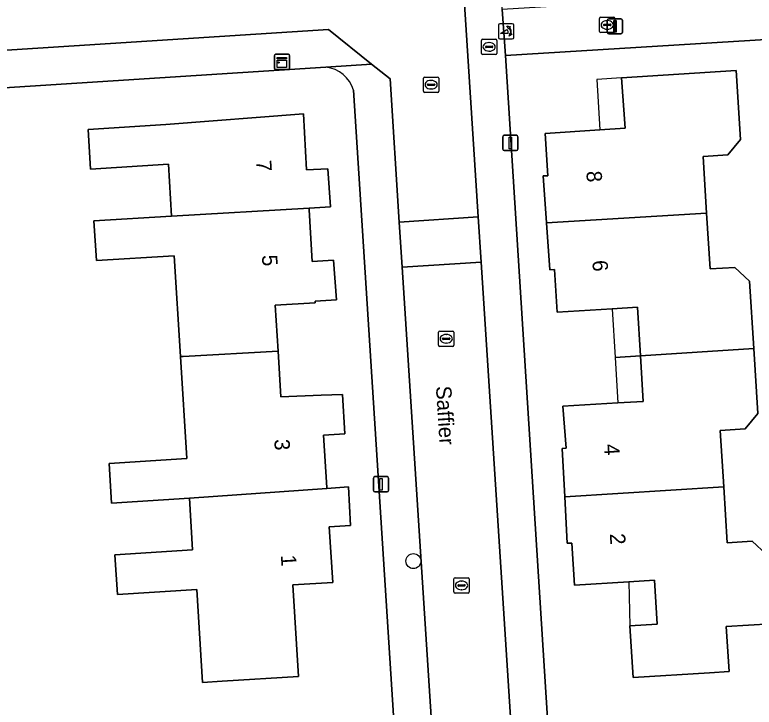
# Model space of a CAD drawing. Extents: x 159626 to 160723, y 388173 to 389416.
# Drawn here: x 160413.39 to 160461.73, y 388374.02 to 388419.29 of the extents above; entities that cross this region are included whole.
import ezdxf

# ---------------------------------------------------------------- set-up
doc = ezdxf.new("R2010")
doc.units = 0
for name, color, linetype in [('IMGEO_Boom', 7, 'Continuous'), ('IMGEO_Brandkraan', 7, 'Continuous'), ('IMGEO_Erf', 7, 'Continuous'), ('IMGEO_Kast', 7, 'Continuous'), ('IMGEO_Kolk', 7, 'Continuous'), ('IMGEO_Lichtmast', 7, 'Continuous'), ('IMGEO_Openbare_ruimte_label', 7, 'Continuous'), ('IMGEO_Pand', 7, 'Continuous'), ('IMGEO_Pand_nummerreeks', 7, 'Continuous'), ('IMGEO_Pand_overbouw', 7, 'Continuous'), ('IMGEO_Poller', 7, 'Continuous'), ('IMGEO_Rijbaan_lokaal_open', 7, 'Continuous'), ('IMGEO_Voetpad_open', 7, 'Continuous')]:
    doc.layers.add(name, color=color, linetype=linetype)

msp = doc.modelspace()

# ---------------------------------------------------------------- linework, layer by layer
at = {"layer": 'IMGEO_Boom'}
msp.add_circle((160439.449, 388383.574), 0.489, dxfattribs=at)
at = {"layer": 'IMGEO_Brandkraan'}
for p, q in [((160443.974, 388417.694), (160444.826, 388417.694)), ((160443.899, 388416.768), (160443.899, 388417.62)), ((160444.158, 388417.188), (160444.158, 388417.2)), ((160444.201, 388417.237), (160444.599, 388417.237)), ((160444.387, 388417.474), (160444.412, 388417.474)), ((160444.642, 388417.2), (160444.642, 388417.188)), ((160444.9, 388417.62), (160444.9, 388416.768)), ((160444.596, 388417.151), (160444.198, 388417.151)), ((160444.41, 388416.914), (160444.385, 388416.914)), ((160444.826, 388416.694), (160443.974, 388416.694))]:
    msp.add_line(p, q, dxfattribs=at)
for points in [[(160443.974, 388417.694), (160444.826, 388417.694)], [(160443.899, 388416.768), (160443.899, 388417.62)], [(160444.9, 388417.62), (160444.9, 388416.768)], [(160444.826, 388416.694), (160443.974, 388416.694)]]:
    msp.add_lwpolyline(points, dxfattribs=at)
for centre, radius, start, end in [((160443.976, 388417.618), 0.0765, 91.552, 178.448), ((160443.976, 388417.618), 0.0765, 91.552, 178.448), ((160444.824, 388417.618), 0.0765, 1.552, 88.448), ((160444.824, 388417.618), 0.0765, 1.552, 88.448), ((160444.198, 388417.197), 0.0403, 85.8775, 175.7526), ((160444.603, 388417.199), 0.0386, 1.7309, 96.639), ((160443.976, 388416.77), 0.0765, 181.552, 268.448), ((160443.976, 388416.77), 0.0765, 181.552, 268.448), ((160444.195, 388417.187), 0.0366, 178.938, 274.7102), ((160444.599, 388417.194), 0.043, 264.8664, 352.4533), ((160444.824, 388416.77), 0.0765, 271.552, 358.448), ((160444.824, 388416.77), 0.0765, 271.552, 358.448)]:
    msp.add_arc(centre, radius, start, end, dxfattribs=at)
for centre, major_axis, ratio, start_param, end_param in [((160444.386, 388417.194), (-0.387, 0.002), 0.722429, 4.712389, 7.853982), ((160444.411, 388417.194), (-0.39, 0.002), 0.717154, 1.570796, 4.712389)]:
    msp.add_ellipse(centre, major_axis=major_axis, ratio=ratio, start_param=start_param, end_param=end_param, dxfattribs=at)
at = {"layer": 'IMGEO_Erf'}
for points in [[(160505.042, 388420.291), (160500, 388419.981), (160493.644, 388419.591), (160475.279, 388418.463), (160445.47, 388416.632), (160449.463, 388353.672)], [(160433.731, 388415.864), (160408.955, 388414.272), (160409.291, 388409.036), (160412.268, 388409.298), (160412.813, 388403.049), (160409.838, 388402.789), (160411.78, 388380.613), (160347.114, 388376.412)], [(160462.822, 388379.481), (160459.902, 388379.298), (160460.086, 388376.358), (160458.797, 388376.278), (160453.806, 388375.966), (160453.596, 388379.346), (160455.38, 388379.458), (160455.202, 388382.32), (160453.542, 388382.216), (160449.978, 388381.993), (160449.806, 388384.755), (160449.508, 388384.737), (160449.344, 388387.774), (160449.174, 388390.94), (160449.441, 388390.948), (160449.219, 388393.695), (160452.813, 388393.912), (160454.468, 388394.012), (160454.287, 388396.985), (160454.093, 388400.173), (160452.438, 388400.072), (160448.844, 388399.854), (160448.674, 388402.628), (160448.373, 388402.61), (160448.148, 388405.687), (160447.923, 388408.755), (160448.237, 388408.773), (160448.059, 388411.535), (160451.626, 388411.769), (160453.296, 388411.878), (160453.054, 388415.159), (160460.556, 388415.639), (160460.84, 388411.127), (160460.004, 388410.133), (160458.387, 388410.031), (160458.619, 388406.323), (160458.847, 388402.675), (160460.464, 388402.777), (160461.421, 388401.869), (160461.695, 388397.484), (160461.961, 388393.216), (160461.126, 388392.212), (160459.509, 388392.11), (160459.74, 388388.42), (160459.968, 388384.775), (160461.605, 388384.878), (160462.54, 388384.003)], [(160439.45, 388353.031), (160435.53, 388414.356)]]:
    msp.add_lwpolyline(points, dxfattribs=at)
msp.add_lwpolyline([(160419.561, 388389.964), (160424.643, 388390.282), (160424.225, 388396.941), (160423.81, 388403.543), (160418.729, 388403.224), (160418.565, 388405.815), (160423.646, 388406.132), (160423.433, 388409.519), (160418.351, 388409.201), (160418.187, 388411.791), (160423.269, 388412.109), (160432.264, 388412.809), (160432.463, 388409.153), (160433.865, 388409.228), (160434.026, 388406.729), (160432.632, 388406.649), (160432.638, 388406.546), (160432.834, 388403.162), (160434.228, 388403.243), (160434.425, 388400.657), (160433.028, 388400.568), (160433.034, 388400.468), (160430.41, 388400.3), (160430.601, 388397.308), (160430.792, 388394.315), (160433.418, 388394.431), (160434.817, 388394.47), (160434.978, 388391.89), (160433.574, 388391.802), (160433.79, 388388.392), (160433.794, 388388.323), (160435.199, 388388.422), (160435.348, 388385.907), (160433.953, 388385.819), (160434.181, 388382.182), (160431.569, 388382.017), (160431.944, 388376.039), (160426.954, 388375.726), (160425.666, 388375.645), (160425.284, 388381.723), (160420.102, 388381.396), (160419.939, 388383.987), (160425.02, 388384.306), (160424.806, 388387.693), (160419.725, 388387.373)], close=True, dxfattribs=at)
msp.add_arc((160433.531, 388413.798), 2.075, 15.5851, 84.4725, dxfattribs=at)
at = {"layer": 'IMGEO_Kast'}
for p, q in [((160430.436, 388416.708), (160431.277, 388416.708)), ((160431.277, 388416.708), (160430.436, 388416.708)), ((160430.361, 388415.783), (160430.361, 388416.624)), ((160430.361, 388416.624), (160430.361, 388415.783)), ((160431.361, 388416.633), (160431.361, 388415.792)), ((160431.361, 388415.792), (160431.361, 388416.633)), ((160431.286, 388415.708), (160430.445, 388415.708)), ((160430.445, 388415.708), (160431.286, 388415.708))]:
    msp.add_line(p, q, dxfattribs=at)
for points in [[(160430.556, 388416.498), (160431.156, 388416.498), (160431.156, 388416.413), (160430.556, 388416.413), (160430.556, 388416.498)], [(160430.556, 388416.323), (160431.156, 388416.323), (160431.156, 388415.834), (160430.556, 388415.834), (160430.556, 388416.323)]]:
    msp.add_lwpolyline(points, dxfattribs=at)
msp.add_circle((160430.64, 388416.172), 0.0377, dxfattribs=at)
for centre, start, end in [((160430.439, 388416.63), 92.4484, 184.2845), ((160430.439, 388416.63), 92.4484, 184.2845), ((160431.283, 388416.63), 2.4484, 94.2845), ((160431.283, 388416.63), 2.4484, 94.2845), ((160430.439, 388415.786), 182.4484, 274.2845), ((160430.439, 388415.786), 182.4484, 274.2845), ((160431.283, 388415.786), 272.4484, 4.2845), ((160431.283, 388415.786), 272.4484, 4.2845)]:
    msp.add_arc(centre, 0.0779, start, end, dxfattribs=at)
at = {"layer": 'IMGEO_Kolk'}
for p, q in [((160451.696, 388419.127), (160452.548, 388419.127)), ((160451.621, 388418.201), (160451.621, 388419.053)), ((160451.923, 388418.67), (160452.321, 388418.67)), ((160452.109, 388418.907), (160452.134, 388418.907)), ((160452.622, 388419.053), (160452.622, 388418.201)), ((160451.88, 388418.621), (160451.88, 388418.633)), ((160452.318, 388418.584), (160451.92, 388418.584)), ((160452.132, 388418.347), (160452.107, 388418.347)), ((160452.364, 388418.633), (160452.364, 388418.621)), ((160452.548, 388418.127), (160451.696, 388418.127)), ((160440.109, 388414.295), (160440.109, 388415.147)), ((160440.184, 388415.221), (160441.036, 388415.221)), ((160440.597, 388415.001), (160440.622, 388415.001)), ((160441.11, 388415.147), (160441.11, 388414.295)), ((160440.368, 388414.715), (160440.368, 388414.727)), ((160440.806, 388414.678), (160440.408, 388414.678)), ((160440.411, 388414.764), (160440.809, 388414.764)), ((160440.62, 388414.441), (160440.595, 388414.441)), ((160440.852, 388414.727), (160440.852, 388414.715)), ((160441.036, 388414.221), (160440.184, 388414.221)), ((160441.095, 388397.685), (160441.095, 388398.537)), ((160441.17, 388398.611), (160442.022, 388398.611)), ((160441.583, 388398.391), (160441.608, 388398.391)), ((160442.096, 388398.537), (160442.096, 388397.685)), ((160441.354, 388398.105), (160441.354, 388398.117)), ((160441.792, 388398.068), (160441.394, 388398.068)), ((160441.397, 388398.154), (160441.795, 388398.154)), ((160441.838, 388398.117), (160441.838, 388398.105)), ((160442.022, 388397.611), (160441.17, 388397.611)), ((160441.606, 388397.831), (160441.581, 388397.831)), ((160442.096, 388381.558), (160442.096, 388382.41)), ((160442.171, 388382.484), (160443.023, 388382.484)), ((160443.097, 388382.41), (160443.097, 388381.558)), ((160442.355, 388381.978), (160442.355, 388381.99)), ((160442.793, 388381.941), (160442.395, 388381.941)), ((160442.398, 388382.027), (160442.796, 388382.027)), ((160442.584, 388382.264), (160442.609, 388382.264)), ((160442.839, 388381.99), (160442.839, 388381.978)), ((160443.023, 388381.484), (160442.171, 388381.484)), ((160442.607, 388381.704), (160442.582, 388381.704))]:
    msp.add_line(p, q, dxfattribs=at)
for points in [[(160451.696, 388419.127), (160452.548, 388419.127)], [(160451.621, 388418.201), (160451.621, 388419.053)], [(160452.622, 388419.053), (160452.622, 388418.201)], [(160452.548, 388418.127), (160451.696, 388418.127)], [(160440.109, 388414.295), (160440.109, 388415.147)], [(160440.184, 388415.221), (160441.036, 388415.221)], [(160441.11, 388415.147), (160441.11, 388414.295)], [(160441.036, 388414.221), (160440.184, 388414.221)], [(160441.095, 388397.685), (160441.095, 388398.537)], [(160441.17, 388398.611), (160442.022, 388398.611)], [(160442.096, 388398.537), (160442.096, 388397.685)], [(160442.022, 388397.611), (160441.17, 388397.611)], [(160442.096, 388381.558), (160442.096, 388382.41)], [(160442.171, 388382.484), (160443.023, 388382.484)], [(160443.097, 388382.41), (160443.097, 388381.558)], [(160443.023, 388381.484), (160442.171, 388381.484)]]:
    msp.add_lwpolyline(points, dxfattribs=at)
for centre, radius, start, end in [((160451.698, 388419.051), 0.0765, 91.552, 178.448), ((160451.698, 388419.051), 0.0765, 91.552, 178.448), ((160452.546, 388419.051), 0.0765, 1.552, 88.448), ((160452.546, 388419.051), 0.0765, 1.552, 88.448), ((160451.92, 388418.63), 0.0403, 85.8775, 175.7526), ((160452.325, 388418.632), 0.0386, 1.7309, 96.639), ((160451.698, 388418.203), 0.0765, 181.552, 268.448), ((160451.698, 388418.203), 0.0765, 181.552, 268.448), ((160451.917, 388418.62), 0.0366, 178.938, 274.7102), ((160452.321, 388418.627), 0.043, 264.8664, 352.4533), ((160452.546, 388418.203), 0.0765, 271.552, 358.448), ((160452.546, 388418.203), 0.0765, 271.552, 358.448), ((160440.186, 388415.145), 0.0765, 91.552, 178.448), ((160440.186, 388415.145), 0.0765, 91.552, 178.448), ((160441.034, 388415.145), 0.0765, 1.552, 88.448), ((160441.034, 388415.145), 0.0765, 1.552, 88.448), ((160440.186, 388414.297), 0.0765, 181.552, 268.448), ((160440.186, 388414.297), 0.0765, 181.552, 268.448), ((160440.408, 388414.724), 0.0403, 85.8775, 175.7526), ((160440.405, 388414.714), 0.0366, 178.938, 274.7102), ((160440.809, 388414.721), 0.043, 264.8664, 352.4533), ((160440.813, 388414.726), 0.0386, 1.7309, 96.639), ((160441.034, 388414.297), 0.0765, 271.552, 358.448), ((160441.034, 388414.297), 0.0765, 271.552, 358.448), ((160441.172, 388398.535), 0.0765, 91.552, 178.448), ((160441.172, 388398.535), 0.0765, 91.552, 178.448), ((160442.02, 388398.535), 0.0765, 1.552, 88.448), ((160442.02, 388398.535), 0.0765, 1.552, 88.448), ((160441.394, 388398.114), 0.0403, 85.8775, 175.7526), ((160441.391, 388398.104), 0.0366, 178.938, 274.7102), ((160441.795, 388398.111), 0.043, 264.8664, 352.4533), ((160441.799, 388398.116), 0.0386, 1.7309, 96.639), ((160441.172, 388397.687), 0.0765, 181.552, 268.448), ((160441.172, 388397.687), 0.0765, 181.552, 268.448), ((160442.02, 388397.687), 0.0765, 271.552, 358.448), ((160442.02, 388397.687), 0.0765, 271.552, 358.448), ((160442.173, 388382.408), 0.0765, 91.552, 178.448), ((160442.173, 388382.408), 0.0765, 91.552, 178.448), ((160443.021, 388382.408), 0.0765, 1.552, 88.448), ((160443.021, 388382.408), 0.0765, 1.552, 88.448), ((160442.395, 388381.987), 0.0403, 85.8775, 175.7526), ((160442.392, 388381.977), 0.0366, 178.938, 274.7102), ((160442.796, 388381.984), 0.043, 264.8664, 352.4533), ((160442.8, 388381.989), 0.0386, 1.7309, 96.639), ((160442.173, 388381.56), 0.0765, 181.552, 268.448), ((160442.173, 388381.56), 0.0765, 181.552, 268.448), ((160443.021, 388381.56), 0.0765, 271.552, 358.448), ((160443.021, 388381.56), 0.0765, 271.552, 358.448)]:
    msp.add_arc(centre, radius, start, end, dxfattribs=at)
for centre, major_axis, ratio, start_param, end_param in [((160452.108, 388418.627), (-0.387, 0.002), 0.722429, 4.712389, 7.853982), ((160452.133, 388418.627), (-0.39, 0.002), 0.717154, 1.570796, 4.712389), ((160440.596, 388414.721), (-0.387, 0.002), 0.722429, 4.712389, 7.853982), ((160440.621, 388414.721), (-0.39, 0.002), 0.717154, 1.570796, 4.712389), ((160441.582, 388398.111), (-0.387, 0.002), 0.722429, 4.712389, 7.853982), ((160441.607, 388398.111), (-0.39, 0.002), 0.717154, 1.570796, 4.712389), ((160442.583, 388381.984), (-0.387, 0.002), 0.722429, 4.712389, 7.853982), ((160442.608, 388381.984), (-0.39, 0.002), 0.717154, 1.570796, 4.712389)]:
    msp.add_ellipse(centre, major_axis=major_axis, ratio=ratio, start_param=start_param, end_param=end_param, dxfattribs=at)
at = {"layer": 'IMGEO_Lichtmast'}
for p, q in [((160452.124, 388418.136), (160452.124, 388418.936)), ((160452.124, 388418.936), (160452.124, 388418.136)), ((160452.224, 388419.036), (160453.014, 388419.036)), ((160453.014, 388419.036), (160452.224, 388419.036)), ((160453.114, 388418.936), (160453.114, 388418.136)), ((160453.114, 388418.136), (160453.114, 388418.936)), ((160453.014, 388418.036), (160452.224, 388418.036)), ((160452.224, 388418.036), (160453.014, 388418.036)), ((160445.39, 388411.412), (160446.18, 388411.412)), ((160446.18, 388411.412), (160445.39, 388411.412)), ((160445.29, 388410.512), (160445.29, 388411.312)), ((160445.29, 388411.312), (160445.29, 388410.512)), ((160446.28, 388411.312), (160446.28, 388410.512)), ((160446.28, 388410.512), (160446.28, 388411.312)), ((160446.18, 388410.412), (160445.39, 388410.412)), ((160445.39, 388410.412), (160446.18, 388410.412)), ((160436.839, 388388.196), (160436.839, 388388.996)), ((160436.839, 388388.996), (160436.839, 388388.196)), ((160436.939, 388389.096), (160437.729, 388389.096)), ((160437.729, 388389.096), (160436.939, 388389.096)), ((160437.829, 388388.996), (160437.829, 388388.196)), ((160437.829, 388388.196), (160437.829, 388388.996)), ((160437.729, 388388.096), (160436.939, 388388.096)), ((160436.939, 388388.096), (160437.729, 388388.096))]:
    msp.add_line(p, q, dxfattribs=at)
for points in [[(160452.544, 388418.911), (160452.694, 388418.911), (160452.694, 388418.161), (160452.544, 388418.161), (160452.544, 388418.911)], [(160445.71, 388411.287), (160445.86, 388411.287), (160445.86, 388410.537), (160445.71, 388410.537), (160445.71, 388411.287)], [(160437.259, 388388.971), (160437.409, 388388.971), (160437.409, 388388.221), (160437.259, 388388.221), (160437.259, 388388.971)]]:
    msp.add_lwpolyline(points, dxfattribs=at)
for centre, start, end in [((160452.224, 388418.936), 90, 180), ((160452.224, 388418.936), 90, 180), ((160453.014, 388418.936), 0, 90), ((160453.014, 388418.936), 360, 90), ((160452.224, 388418.136), 180, 270), ((160452.224, 388418.136), 180, 270), ((160453.014, 388418.136), 270, 0), ((160453.014, 388418.136), 270, 0), ((160445.39, 388411.312), 90, 180), ((160445.39, 388411.312), 90, 180), ((160446.18, 388411.312), 0, 90), ((160446.18, 388411.312), 360, 90), ((160445.39, 388410.512), 180, 270), ((160445.39, 388410.512), 180, 270), ((160446.18, 388410.512), 270, 0), ((160446.18, 388410.512), 270, 0), ((160436.939, 388388.996), 90, 180), ((160436.939, 388388.996), 90, 180), ((160437.729, 388388.996), 0, 90), ((160437.729, 388388.996), 360, 90), ((160436.939, 388388.196), 180, 270), ((160436.939, 388388.196), 180, 270), ((160437.729, 388388.196), 270, 0), ((160437.729, 388388.196), 270, 0)]:
    msp.add_arc(centre, 0.1, start, end, dxfattribs=at)
at = {"layer": 'IMGEO_Pand'}
for points in [[(160448.148, 388405.687), (160458.619, 388406.323), (160458.387, 388410.031), (160460.004, 388410.133), (160460.84, 388411.127), (160460.556, 388415.639), (160453.054, 388415.159), (160453.296, 388411.878), (160451.626, 388411.769), (160448.059, 388411.535), (160448.237, 388408.773), (160447.923, 388408.755)], [(160432.264, 388412.809), (160423.269, 388412.109), (160418.187, 388411.791), (160418.351, 388409.201), (160423.433, 388409.519), (160423.646, 388406.132), (160432.632, 388406.649), (160434.026, 388406.729), (160433.865, 388409.228), (160432.463, 388409.153)], [(160434.228, 388403.243), (160432.834, 388403.162), (160432.638, 388406.546), (160432.632, 388406.649), (160423.646, 388406.132), (160418.565, 388405.815), (160418.729, 388403.224), (160423.81, 388403.543), (160424.225, 388396.941), (160424.403, 388396.951), (160430.601, 388397.308), (160430.41, 388400.3), (160433.034, 388400.468), (160433.028, 388400.568), (160434.425, 388400.657)], [(160454.287, 388396.985), (160461.695, 388397.484), (160461.421, 388401.869), (160460.464, 388402.777), (160458.847, 388402.675), (160458.619, 388406.323), (160448.148, 388405.687), (160448.373, 388402.61), (160448.674, 388402.628), (160448.844, 388399.854), (160452.438, 388400.072), (160454.093, 388400.173)], [(160454.287, 388396.985), (160454.468, 388394.012), (160452.813, 388393.912), (160449.219, 388393.695), (160449.441, 388390.948), (160449.174, 388390.94), (160449.344, 388387.774), (160459.74, 388388.42), (160459.509, 388392.11), (160461.126, 388392.212), (160461.961, 388393.216), (160461.695, 388397.484)], [(160434.817, 388394.47), (160433.418, 388394.431), (160430.792, 388394.315), (160430.601, 388397.308), (160424.403, 388396.951), (160424.225, 388396.941), (160424.643, 388390.282), (160419.561, 388389.964), (160419.725, 388387.373), (160424.806, 388387.693), (160433.794, 388388.323), (160433.79, 388388.392), (160433.574, 388391.802), (160434.978, 388391.89)], [(160433.953, 388385.819), (160435.348, 388385.907), (160435.199, 388388.422), (160433.794, 388388.323), (160424.806, 388387.693), (160425.02, 388384.306), (160419.939, 388383.987), (160420.102, 388381.396), (160425.284, 388381.723), (160425.666, 388375.645), (160426.954, 388375.726), (160431.944, 388376.039), (160431.569, 388382.017), (160434.181, 388382.182)], [(160462.54, 388384.003), (160461.605, 388384.878), (160459.968, 388384.775), (160459.74, 388388.42), (160449.344, 388387.774), (160449.508, 388384.737), (160449.806, 388384.755), (160449.978, 388381.993), (160453.542, 388382.216), (160455.202, 388382.32), (160455.38, 388379.458), (160453.596, 388379.346), (160453.806, 388375.966), (160458.797, 388376.278), (160460.086, 388376.358), (160459.902, 388379.298), (160462.822, 388379.481), (160462.813, 388379.633), (160462.718, 388381.153)]]:
    msp.add_lwpolyline(points, close=True, dxfattribs=at)
at = {"layer": 'IMGEO_Pand_overbouw'}
for points in [[(160451.626, 388411.769), (160453.296, 388411.878), (160453.054, 388415.159), (160451.439, 388415.05)], [(160454.287, 388396.985), (160454.093, 388400.173), (160452.438, 388400.072), (160452.632, 388396.884)], [(160452.813, 388393.912), (160454.468, 388394.012), (160454.287, 388396.985), (160452.632, 388396.884)], [(160453.596, 388379.346), (160455.38, 388379.458), (160455.202, 388382.32), (160453.542, 388382.216)]]:
    msp.add_lwpolyline(points, close=True, dxfattribs=at)
at = {"layer": 'IMGEO_Poller'}
for p, q in [((160445.917, 388418.706), (160445.109, 388418.706)), ((160445.917, 388418.706), (160445.109, 388418.706)), ((160445.015, 388418.611), (160445.015, 388417.804)), ((160445.015, 388418.611), (160445.015, 388417.804)), ((160446.011, 388417.804), (160446.011, 388418.611)), ((160446.011, 388417.804), (160446.011, 388418.611)), ((160445.109, 388417.709), (160445.917, 388417.709)), ((160445.109, 388417.709), (160445.917, 388417.709))]:
    msp.add_line(p, q, dxfattribs=at)
for points in [[(160445.65, 388418.062), (160445.137, 388418.062), (160445.567, 388418.337)], [(160445.694, 388418.435), (160445.682, 388418.362), (160445.557, 388418.567)], [(160445.557, 388418.567), (160445.788, 388418.501), (160445.717, 388418.469)], [(160445.71, 388417.89), (160445.776, 388418.121), (160445.806, 388418.053)], [(160445.842, 388418.026), (160445.914, 388418.015), (160445.71, 388417.89)]]:
    msp.add_lwpolyline(points, dxfattribs=at)
for centre, radius, start, end in [((160445.109, 388418.611), 0.0946, 90, 180), ((160445.109, 388418.611), 0.0946, 90, 180), ((160445.917, 388418.611), 0.0946, 0, 90), ((160445.917, 388418.611), 0.0946, 0, 90), ((160445.322, 388418.112), 0.332, 351.3247, 42.4854), ((160445.336, 388418.122), 0.476, 351.7527, 41.1691), ((160445.336, 388418.122), 0.516, 349.3569, 42.2912), ((160445.109, 388417.804), 0.0946, 180, 270), ((160445.109, 388417.804), 0.0946, 180, 270), ((160445.917, 388417.804), 0.0946, 270, 0), ((160445.917, 388417.804), 0.0946, 270, 0)]:
    msp.add_arc(centre, radius, start, end, dxfattribs=at)
at = {"layer": 'IMGEO_Rijbaan_lokaal_open'}
for points in [[(160433.903, 388418.319), (160436.718, 388416.064), (160437.928, 388415.094), (160438.529, 388405.742), (160443.684, 388406.074), (160442.523, 388424.077), (160397.911, 388421.201), (160398.244, 388416.036)], [(160443.684, 388406.074), (160438.529, 388405.742), (160438.719, 388402.783), (160443.874, 388403.115)], [(160443.874, 388403.115), (160438.719, 388402.783), (160441.847, 388354.123), (160447.012, 388354.455)]]:
    msp.add_lwpolyline(points, close=True, dxfattribs=at)
at = {"layer": 'IMGEO_Voetpad_open'}
for points in [[(160445.47, 388416.632), (160445.249, 388419.64), (160444.954, 388424.235), (160442.523, 388424.077), (160443.684, 388406.074), (160443.874, 388403.115), (160447.012, 388354.455), (160447.177, 388351.563), (160451.349, 388351.913)], [(160407.414, 388414.173), (160408.955, 388414.272), (160433.731, 388415.864), (160436.718, 388416.064), (160433.903, 388418.319), (160398.244, 388416.036), (160395.5, 388415.86), (160372.485, 388414.387), (160365.039, 388415.703), (160361.193, 388416.247), (160360.907, 388416.657)], [(160449.463, 388353.672), (160445.47, 388416.632)], [(160438.719, 388402.783), (160438.529, 388405.742), (160437.928, 388415.094), (160436.718, 388416.064), (160433.731, 388415.864)], [(160435.53, 388414.356), (160439.45, 388353.031)], [(160437.814, 388351.02), (160441.998, 388351.273), (160441.847, 388354.123), (160438.719, 388402.783)]]:
    msp.add_lwpolyline(points, dxfattribs=at)
msp.add_lwpolyline([(160493.644, 388419.591), (160500, 388419.981), (160505.042, 388420.291), (160504.835, 388423.287), (160500, 388422.991), (160476.311, 388421.541), (160475.085, 388421.466), (160445.249, 388419.64), (160445.47, 388416.632), (160475.279, 388418.463)], close=True, dxfattribs=at)
msp.add_arc((160433.531, 388413.798), 2.075, 15.5851, 84.4725, dxfattribs=at)

# ---------------------------------------------------------------- texts
at = {"layer": 'IMGEO_Openbare_ruimte_label'}
msp.add_text('Saffier', height=1, rotation=273.6121, dxfattribs=at).set_placement((160440.921, 388395))
at = {"layer": 'IMGEO_Pand_nummerreeks'}
for s, rotation, p in [('7', 273.4146, (160429.161, 388409.757)), ('8', 273.8447, (160450.752, 388409.055)), ('5', 273.7297, (160429.545, 388403.568)), ('6', 273.8447, (160451.143, 388403.219)), ('3', 272.6583, (160430.36, 388391.535)), ('4', 273.711, (160451.906, 388391.207)), ('2', 273.7126, (160452.285, 388385.358)), ('1', 273.5865, (160430.783, 388383.956))]:
    msp.add_text(s, height=1, rotation=rotation, dxfattribs=at).set_placement(p)

doc.saveas('drawing.dxf')
